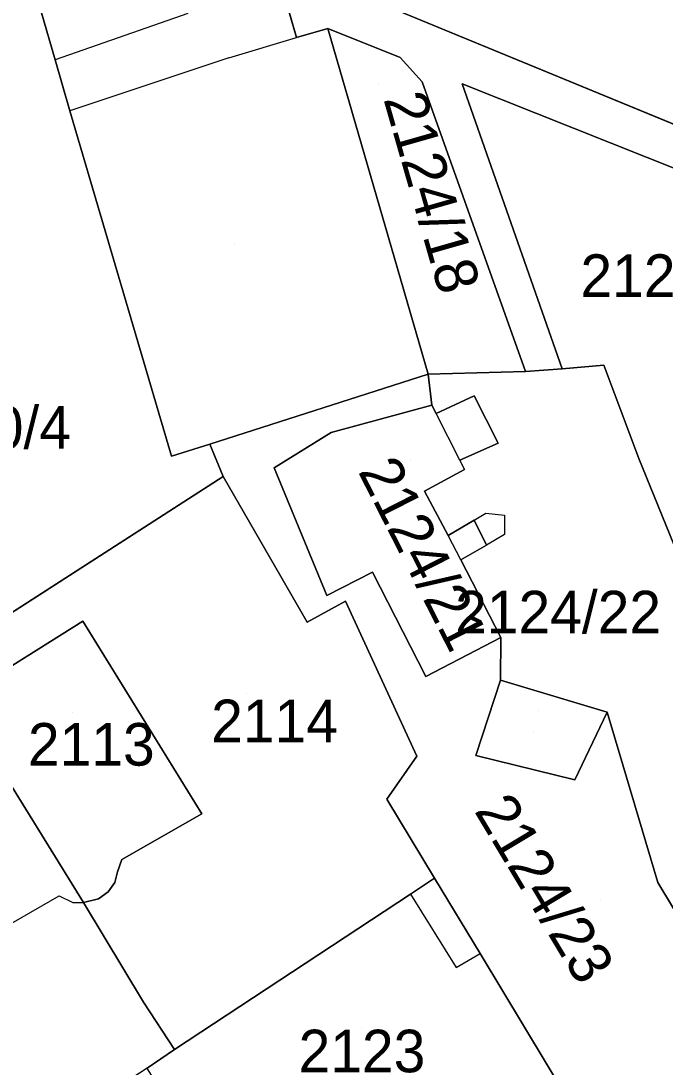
# Model space of a CAD drawing. Extents: x -263423 to -261326, y -1240067 to -1237864.
# Drawn here: x -262650.69 to -262620.45, y -1238849.92 to -1238800.79 of the extents above; entities that cross this region are included whole.
import ezdxf

# ---------------------------------------------------------------- set-up
doc = ezdxf.new("R2010")
doc.units = 0
for name, color, linetype in [('body_kn', 7, 'Continuous'), ('kladpar_druhypozemkov', 7, 'Continuous'), ('kladpar_hranice', 7, 'Continuous'), ('kladpar_parcelnecisla', 7, 'Continuous'), ('kladpar_plochy', 7, 'Continuous'), ('kladpar_sipky', 7, 'Continuous'), ('zappar_hrandruhpozemk', 7, 'Continuous')]:
    doc.layers.add(name, color=color, linetype=linetype)

msp = doc.modelspace()

# ---------------------------------------------------------------- linework, layer by layer
at = {"layer": 'body_kn'}
for p, q in [((-262636.28, -1238801.14), (-262636.28, -1238801.14)), ((-262637.75, -1238801.57), (-262637.75, -1238801.57)), ((-262649.08, -1238802.62), (-262649.08, -1238802.62)), ((-262640.93, -1238802.53), (-262640.93, -1238802.53)), ((-262632.88, -1238802.5), (-262632.88, -1238802.5)), ((-262631.86, -1238803.65), (-262631.86, -1238803.65)), ((-262629.98, -1238803.75), (-262629.98, -1238803.75)), ((-262648.39, -1238805.01), (-262648.39, -1238805.01)), ((-262623.32, -1238816.95), (-262623.32, -1238816.95)), ((-262631.58, -1238817.37), (-262631.58, -1238817.37)), ((-262627.01, -1238817.26), (-262627.01, -1238817.26)), ((-262627.01, -1238817.26), (-262627.01, -1238817.26)), ((-262625.28, -1238817.12), (-262625.28, -1238817.12)), ((-262629.41, -1238818.39), (-262629.41, -1238818.39)), ((-262631.4, -1238818.83), (-262631.4, -1238818.83)), ((-262631.4, -1238818.83), (-262631.4, -1238818.83)), ((-262631.19, -1238819.22), (-262631.19, -1238819.22)), ((-262636.13, -1238820.12), (-262636.13, -1238820.12)), ((-262641.83, -1238820.66), (-262641.83, -1238820.66)), ((-262628.29, -1238820.62), (-262628.29, -1238820.62)), ((-262643.62, -1238821.23), (-262643.62, -1238821.23)), ((-262630.08, -1238821.42), (-262630.08, -1238821.42)), ((-262630.08, -1238821.42), (-262630.08, -1238821.42)), ((-262621.69, -1238821.33), (-262621.69, -1238821.33)), ((-262638.81, -1238821.78), (-262638.81, -1238821.78)), ((-262629.86, -1238821.85), (-262629.86, -1238821.85)), ((-262641.2, -1238822.19), (-262641.2, -1238822.19)), ((-262641.2, -1238822.19), (-262641.2, -1238822.19)), ((-262631.75, -1238822.87), (-262631.75, -1238822.87)), ((-262628.86, -1238823.91), (-262628.86, -1238823.91)), ((-262629.42, -1238824.24), (-262629.42, -1238824.24)), ((-262629.42, -1238824.24), (-262629.42, -1238824.24)), ((-262627.99, -1238824), (-262627.99, -1238824)), ((-262627.99, -1238824.91), (-262627.99, -1238824.91)), ((-262630.63, -1238824.95), (-262630.63, -1238824.95)), ((-262628.83, -1238825.4), (-262628.83, -1238825.4)), ((-262630.04, -1238826.1), (-262630.04, -1238826.1)), ((-262630.04, -1238826.1), (-262630.04, -1238826.1)), ((-262634.19, -1238826.67), (-262634.19, -1238826.67)), ((-262636.33, -1238827.77), (-262636.33, -1238827.77)), ((-262635.46, -1238828.04), (-262635.46, -1238828.04)), ((-262647.79, -1238828.97), (-262647.79, -1238828.97)), ((-262647.79, -1238828.97), (-262647.79, -1238828.97)), ((-262637.26, -1238829.03), (-262637.26, -1238829.03)), ((-262628.16, -1238829.74), (-262628.16, -1238829.74)), ((-262631.68, -1238831.57), (-262631.68, -1238831.57)), ((-262628.18, -1238831.75), (-262628.18, -1238831.75)), ((-262623.17, -1238833.25), (-262623.17, -1238833.25)), ((-262623.17, -1238833.25), (-262623.17, -1238833.25)), ((-262632.1, -1238835.32), (-262632.1, -1238835.32)), ((-262629.34, -1238835.28), (-262629.34, -1238835.28)), ((-262624.69, -1238836.43), (-262624.69, -1238836.43)), ((-262624.69, -1238836.43), (-262624.69, -1238836.43)), ((-262633.51, -1238837.34), (-262633.51, -1238837.34)), ((-262642.2, -1238838.03), (-262642.2, -1238838.03)), ((-262645.96, -1238840.17), (-262645.96, -1238840.17)), ((-262646.15, -1238840.74), (-262646.15, -1238840.74)), ((-262631.28, -1238841.04), (-262631.28, -1238841.04)), ((-262646.28, -1238841.25), (-262646.28, -1238841.25)), ((-262620.79, -1238841.25), (-262620.79, -1238841.25)), ((-262648.89, -1238841.87), (-262648.89, -1238841.87)), ((-262647.05, -1238842.01), (-262647.05, -1238842.01)), ((-262646.6, -1238841.69), (-262646.6, -1238841.69)), ((-262632.4, -1238841.79), (-262632.4, -1238841.79)), ((-262632.4, -1238841.79), (-262632.4, -1238841.79)), ((-262648.26, -1238842.19), (-262648.26, -1238842.19)), ((-262647.75, -1238842.19), (-262647.75, -1238842.19)), ((-262629.14, -1238844.58), (-262629.14, -1238844.58)), ((-262630.26, -1238845.24), (-262630.26, -1238845.24)), ((-262644.93, -1238846.86), (-262644.93, -1238846.86)), ((-262643.48, -1238849.09), (-262643.48, -1238849.09))]:
    msp.add_line(p, q, dxfattribs=at)
at = {"layer": 'kladpar_druhypozemkov'}
for p, q in [((-262633.91, -1238803.72), (-262633.91, -1238803.72)), ((-262640.65, -1238811.26), (-262640.65, -1238811.26)), ((-262632.38, -1238821.39), (-262632.38, -1238821.39)), ((-262640.08, -1238832.36), (-262640.08, -1238832.36)), ((-262648.28, -1238833.26), (-262648.28, -1238833.26)), ((-262626.63, -1238834.17), (-262626.63, -1238834.17)), ((-262623.49, -1238842.06), (-262623.49, -1238842.06)), ((-262634.68, -1238848.06), (-262634.68, -1238848.06))]:
    msp.add_line(p, q, dxfattribs=at)
at = {"layer": 'kladpar_hranice'}
for points in [[(-262661.35, -1238757.6), (-262654.45, -1238779.12), (-262656.5, -1238779.77), (-262652.53, -1238792.75), (-262652.03, -1238792.69), (-262649.75, -1238800.3), (-262649.08, -1238802.62), (-262648.39, -1238805.01), (-262643.62, -1238821.23), (-262641.83, -1238820.66), (-262641.2, -1238822.19), (-262654.72, -1238830.89), (-262659.76, -1238834.14), (-262666.23, -1238824.98), (-262663.41, -1238823.98), (-262665.75, -1238819.66), (-262668.46, -1238814.7), (-262663.57, -1238811.74), (-262658.77, -1238808.82), (-262658.22, -1238808.5)], [(-262559.13, -1238764.61), (-262596.42, -1238775.99), (-262594.52, -1238781.81), (-262601.35, -1238784.58), (-262608.81, -1238786.13), (-262611.71, -1238776.73), (-262617.71, -1238778.46), (-262616.8, -1238781.5), (-262641.17, -1238788.95), (-262639.56, -1238795.46), (-262639.21, -1238796.86), (-262638.59, -1238798.68), (-262637.75, -1238801.57), (-262636.28, -1238801.14), (-262631.58, -1238817.37), (-262641.83, -1238820.66), (-262643.62, -1238821.23), (-262648.39, -1238805.01), (-262649.08, -1238802.62), (-262649.75, -1238800.3), (-262652.03, -1238792.69)], [(-262615.36, -1238787.42), (-262610.27, -1238788.78), (-262604.31, -1238792.84), (-262602.95, -1238795.52), (-262602.91, -1238799.74), (-262606.5, -1238805.34), (-262612.86, -1238807.48), (-262618.52, -1238806.27), (-262633.52, -1238800.09), (-262635.45, -1238797.96), (-262633.73, -1238794.86), (-262628.12, -1238791.76), (-262621.56, -1238788.96), (-262615.36, -1238787.42)], [(-262610.27, -1238788.78), (-262615.36, -1238787.42), (-262621.56, -1238788.96), (-262628.12, -1238791.76), (-262633.73, -1238794.86), (-262635.45, -1238797.96), (-262633.52, -1238800.09), (-262618.52, -1238806.27), (-262612.86, -1238807.48), (-262606.5, -1238805.34), (-262602.91, -1238799.74), (-262602.95, -1238795.52), (-262604.31, -1238792.84), (-262610.27, -1238788.78)], [(-262614.3, -1238809.99), (-262629.98, -1238803.75), (-262625.28, -1238817.12), (-262627.01, -1238817.26), (-262631.86, -1238803.65), (-262632.88, -1238802.5), (-262636.28, -1238801.14), (-262637.75, -1238801.57), (-262638.59, -1238798.68)], [(-262627.01, -1238817.26), (-262631.58, -1238817.37), (-262636.28, -1238801.14), (-262632.88, -1238802.5), (-262631.86, -1238803.65), (-262627.01, -1238817.26)], [(-262618.22, -1238829.83), (-262621.69, -1238821.33), (-262623.32, -1238816.95), (-262625.28, -1238817.12), (-262629.98, -1238803.75), (-262614.3, -1238809.99)], [(-262615.43, -1238850.16), (-262620.79, -1238841.25), (-262623.17, -1238833.25), (-262628.18, -1238831.75), (-262628.16, -1238829.74), (-262630.04, -1238826.1), (-262628.83, -1238825.4), (-262629.42, -1238824.24), (-262630.63, -1238824.95), (-262631.75, -1238822.87), (-262629.86, -1238821.85), (-262630.08, -1238821.42), (-262628.29, -1238820.62), (-262629.41, -1238818.39), (-262631.19, -1238819.22), (-262631.4, -1238818.83), (-262631.58, -1238817.37), (-262627.01, -1238817.26), (-262625.28, -1238817.12), (-262623.32, -1238816.95), (-262621.69, -1238821.33), (-262618.22, -1238829.83), (-262617.66, -1238830.3), (-262615.64, -1238835.64)], [(-262620.85, -1238858.34), (-262629.14, -1238844.58), (-262631.28, -1238841.04), (-262633.51, -1238837.34), (-262632.1, -1238835.32), (-262635.46, -1238828.04), (-262637.26, -1238829.03), (-262641.2, -1238822.19), (-262641.83, -1238820.66), (-262631.58, -1238817.37), (-262631.4, -1238818.83), (-262636.13, -1238820.12), (-262638.81, -1238821.78), (-262636.33, -1238827.77), (-262634.19, -1238826.67), (-262631.68, -1238831.57), (-262628.16, -1238829.74), (-262628.18, -1238831.75), (-262629.34, -1238835.28), (-262624.69, -1238836.43)], [(-262631.4, -1238818.83), (-262631.19, -1238819.22), (-262629.41, -1238818.39), (-262628.29, -1238820.62), (-262630.08, -1238821.42), (-262629.86, -1238821.85), (-262631.75, -1238822.87), (-262630.63, -1238824.95), (-262629.42, -1238824.24), (-262628.83, -1238825.4), (-262630.04, -1238826.1), (-262628.16, -1238829.74), (-262631.68, -1238831.57), (-262634.19, -1238826.67), (-262636.33, -1238827.77), (-262638.81, -1238821.78), (-262636.13, -1238820.12), (-262631.4, -1238818.83)], [(-262641.2, -1238822.19), (-262637.26, -1238829.03), (-262635.46, -1238828.04), (-262632.1, -1238835.32), (-262633.51, -1238837.34), (-262631.28, -1238841.04), (-262632.4, -1238841.79), (-262643.48, -1238849.09), (-262644.93, -1238846.86), (-262647.75, -1238842.19), (-262647.05, -1238842.01), (-262646.6, -1238841.69), (-262646.28, -1238841.25), (-262646.15, -1238840.74), (-262645.96, -1238840.17), (-262642.2, -1238838.03), (-262647.79, -1238828.97), (-262653.58, -1238832.61), (-262654.72, -1238830.89), (-262641.2, -1238822.19)], [(-262647.79, -1238828.97), (-262642.2, -1238838.03), (-262645.96, -1238840.17), (-262646.15, -1238840.74), (-262646.28, -1238841.25), (-262646.6, -1238841.69), (-262647.05, -1238842.01), (-262647.75, -1238842.19), (-262652.77, -1238834.08), (-262653.58, -1238832.61), (-262647.79, -1238828.97)], [(-262654.72, -1238830.89), (-262653.58, -1238832.61), (-262652.77, -1238834.08), (-262647.75, -1238842.19), (-262644.93, -1238846.86), (-262643.48, -1238849.09), (-262644.76, -1238849.97), (-262657.63, -1238858.34), (-262662.39, -1238850.23), (-262666.66, -1238842.83), (-262668.06, -1238840.59), (-262668.29, -1238840.21), (-262666.47, -1238838.91), (-262666.15, -1238839.39), (-262665.65, -1238840.15), (-262662.32, -1238838.08), (-262661.57, -1238839.48), (-262659.73, -1238838.26), (-262661.56, -1238835.42), (-262659.76, -1238834.14), (-262654.72, -1238830.89)], [(-262623.17, -1238833.25), (-262624.69, -1238836.43), (-262629.34, -1238835.28), (-262628.18, -1238831.75), (-262623.17, -1238833.25)], [(-262624.69, -1238836.43), (-262623.17, -1238833.25), (-262620.79, -1238841.25), (-262615.43, -1238850.16)], [(-262632.4, -1238841.79), (-262631.28, -1238841.04), (-262629.14, -1238844.58), (-262620.85, -1238858.34), (-262607.78, -1238880.08), (-262609.9, -1238881.5), (-262616.23, -1238871.03), (-262620.57, -1238865.27), (-262624.18, -1238864.36), (-262632.53, -1238870.22), (-262636.08, -1238864.32), (-262640.99, -1238856.17), (-262644.76, -1238849.97), (-262643.48, -1238849.09), (-262632.4, -1238841.79)]]:
    msp.add_lwpolyline(points, dxfattribs=at)
at = {"layer": 'kladpar_plochy'}
for p, q in [((-262638.59, -1238798.68), (-262637.75, -1238801.57)), ((-262637.75, -1238801.57), (-262638.59, -1238798.68)), ((-262649.08, -1238802.62), (-262649.75, -1238800.3)), ((-262649.75, -1238800.3), (-262649.08, -1238802.62)), ((-262633.52, -1238800.09), (-262618.52, -1238806.27)), ((-262637.75, -1238801.57), (-262636.28, -1238801.14)), ((-262636.28, -1238801.14), (-262637.75, -1238801.57)), ((-262636.28, -1238801.14), (-262631.58, -1238817.37)), ((-262632.88, -1238802.5), (-262636.28, -1238801.14)), ((-262648.39, -1238805.01), (-262649.08, -1238802.62)), ((-262649.08, -1238802.62), (-262648.39, -1238805.01)), ((-262631.86, -1238803.65), (-262632.88, -1238802.5)), ((-262627.01, -1238817.26), (-262631.86, -1238803.65)), ((-262614.3, -1238809.99), (-262629.98, -1238803.75)), ((-262629.98, -1238803.75), (-262625.28, -1238817.12)), ((-262643.62, -1238821.23), (-262648.39, -1238805.01)), ((-262648.39, -1238805.01), (-262643.62, -1238821.23)), ((-262631.58, -1238817.37), (-262641.83, -1238820.66)), ((-262625.28, -1238817.12), (-262627.01, -1238817.26)), ((-262641.83, -1238820.66), (-262643.62, -1238821.23)), ((-262643.62, -1238821.23), (-262641.83, -1238820.66)), ((-262641.83, -1238820.66), (-262641.2, -1238822.19)), ((-262641.2, -1238822.19), (-262654.72, -1238830.89))]:
    msp.add_line(p, q, dxfattribs=at)
for points in [[(-262615.36, -1238787.42), (-262610.27, -1238788.78), (-262604.31, -1238792.84), (-262602.95, -1238795.52), (-262602.91, -1238799.74), (-262606.5, -1238805.34), (-262612.86, -1238807.48), (-262618.52, -1238806.27), (-262633.52, -1238800.09), (-262635.45, -1238797.96), (-262633.73, -1238794.86), (-262628.12, -1238791.76), (-262621.56, -1238788.96)], [(-262627.01, -1238817.26), (-262631.58, -1238817.37), (-262636.28, -1238801.14), (-262632.88, -1238802.5), (-262631.86, -1238803.65)], [(-262614.3, -1238809.99), (-262612.2, -1238811.8), (-262612.67, -1238813.56), (-262614.78, -1238818), (-262613.88, -1238821.39), (-262610.37, -1238823.35), (-262605.59, -1238822.6), (-262604.1, -1238820.11), (-262604.66, -1238815.66), (-262604.21, -1238811.66), (-262601.19, -1238810.49), (-262599.54, -1238812.46), (-262600.53, -1238815.01), (-262600.15, -1238816.49), (-262598.43, -1238820.78), (-262598.46, -1238822.95), (-262599.93, -1238824.57), (-262615.92, -1238830.52), (-262617.66, -1238830.3), (-262618.22, -1238829.83), (-262621.69, -1238821.33), (-262623.32, -1238816.95), (-262625.28, -1238817.12), (-262629.98, -1238803.75)], [(-262631.4, -1238818.83), (-262631.19, -1238819.22), (-262629.41, -1238818.39), (-262628.29, -1238820.62), (-262630.08, -1238821.42), (-262629.86, -1238821.85), (-262631.75, -1238822.87), (-262630.63, -1238824.95), (-262629.42, -1238824.24), (-262628.83, -1238825.4), (-262630.04, -1238826.1), (-262628.16, -1238829.74), (-262631.68, -1238831.57), (-262634.19, -1238826.67), (-262636.33, -1238827.77), (-262638.81, -1238821.78), (-262636.13, -1238820.12)], [(-262641.2, -1238822.19), (-262637.26, -1238829.03), (-262635.46, -1238828.04), (-262632.1, -1238835.32), (-262633.51, -1238837.34), (-262631.28, -1238841.04), (-262632.4, -1238841.79), (-262643.48, -1238849.09), (-262644.93, -1238846.86), (-262647.75, -1238842.19), (-262647.05, -1238842.01), (-262646.6, -1238841.69), (-262646.28, -1238841.25), (-262646.15, -1238840.74), (-262645.96, -1238840.17), (-262642.2, -1238838.03), (-262647.79, -1238828.97), (-262653.58, -1238832.61), (-262654.72, -1238830.89)], [(-262647.79, -1238828.97), (-262642.2, -1238838.03), (-262645.96, -1238840.17), (-262646.15, -1238840.74), (-262646.28, -1238841.25), (-262646.6, -1238841.69), (-262647.05, -1238842.01), (-262647.75, -1238842.19), (-262652.77, -1238834.08), (-262653.58, -1238832.61)], [(-262654.72, -1238830.89), (-262653.58, -1238832.61), (-262652.77, -1238834.08), (-262647.75, -1238842.19), (-262644.93, -1238846.86), (-262643.48, -1238849.09), (-262644.76, -1238849.97), (-262657.63, -1238858.34), (-262662.39, -1238850.23), (-262666.66, -1238842.83), (-262668.06, -1238840.59), (-262668.29, -1238840.21), (-262666.47, -1238838.91), (-262666.15, -1238839.39), (-262665.65, -1238840.15), (-262662.32, -1238838.08), (-262661.57, -1238839.48), (-262659.73, -1238838.26), (-262661.56, -1238835.42), (-262659.76, -1238834.14)], [(-262623.17, -1238833.25), (-262624.69, -1238836.43), (-262629.34, -1238835.28), (-262628.18, -1238831.75)], [(-262632.4, -1238841.79), (-262631.28, -1238841.04), (-262629.14, -1238844.58), (-262620.85, -1238858.34), (-262607.78, -1238880.08), (-262609.9, -1238881.5), (-262616.23, -1238871.03), (-262620.57, -1238865.27), (-262624.18, -1238864.36), (-262632.53, -1238870.22), (-262636.08, -1238864.32), (-262640.99, -1238856.17), (-262644.76, -1238849.97), (-262643.48, -1238849.09)]]:
    msp.add_lwpolyline(points, close=True, dxfattribs=at)
for points in [[(-262615.43, -1238850.16), (-262620.79, -1238841.25), (-262623.17, -1238833.25), (-262628.18, -1238831.75), (-262628.16, -1238829.74), (-262630.04, -1238826.1), (-262628.83, -1238825.4), (-262629.42, -1238824.24), (-262630.63, -1238824.95), (-262631.75, -1238822.87), (-262629.86, -1238821.85), (-262630.08, -1238821.42), (-262628.29, -1238820.62), (-262629.41, -1238818.39), (-262631.19, -1238819.22), (-262631.4, -1238818.83), (-262631.58, -1238817.37), (-262627.01, -1238817.26), (-262625.28, -1238817.12), (-262623.32, -1238816.95), (-262621.69, -1238821.33), (-262618.22, -1238829.83)], [(-262620.85, -1238858.34), (-262629.14, -1238844.58), (-262631.28, -1238841.04), (-262633.51, -1238837.34), (-262632.1, -1238835.32), (-262635.46, -1238828.04), (-262637.26, -1238829.03), (-262641.2, -1238822.19), (-262641.83, -1238820.66), (-262631.58, -1238817.37), (-262631.4, -1238818.83), (-262636.13, -1238820.12), (-262638.81, -1238821.78), (-262636.33, -1238827.77), (-262634.19, -1238826.67), (-262631.68, -1238831.57), (-262628.16, -1238829.74), (-262628.18, -1238831.75), (-262629.34, -1238835.28), (-262624.69, -1238836.43), (-262623.17, -1238833.25), (-262620.79, -1238841.25), (-262615.43, -1238850.16)]]:
    msp.add_lwpolyline(points, dxfattribs=at)
at = {"layer": 'kladpar_sipky'}
msp.add_line((-262626.41, -1238833.15), (-262626.41, -1238833.15), dxfattribs=at)
at = {"layer": 'zappar_hrandruhpozemk'}
for p, q in [((-262642.85, -1238800.44), (-262649.08, -1238802.62)), ((-262640.93, -1238802.53), (-262637.75, -1238801.57)), ((-262640.93, -1238802.53), (-262648.39, -1238805.01)), ((-262630.08, -1238821.42), (-262631.19, -1238819.22)), ((-262627.99, -1238824), (-262627.99, -1238824.91)), ((-262627.99, -1238824.91), (-262628.83, -1238825.4)), ((-262630.04, -1238826.1), (-262630.63, -1238824.95)), ((-262632.4, -1238841.79), (-262630.26, -1238845.24)), ((-262630.26, -1238845.24), (-262629.14, -1238844.58))]:
    msp.add_line(p, q, dxfattribs=at)
for points in [[(-262629.42, -1238824.24), (-262628.86, -1238823.91), (-262627.99, -1238824)], [(-262653.1, -1238845.53), (-262653.48, -1238844.89), (-262652.2, -1238844.14), (-262652.39, -1238843.88), (-262648.89, -1238841.87), (-262648.26, -1238842.19), (-262647.75, -1238842.19)]]:
    msp.add_lwpolyline(points, dxfattribs=at)

# ---------------------------------------------------------------- texts
at = {"layer": 'kladpar_parcelnecisla'}
for s, rotation, p in [('2124/18', 286, (-262633.68, -1238804.452)), ('2124/21', 297, (-262634.887, -1238821.938)), ('2124/23', 301, (-262629.438, -1238837.883))]:
    msp.add_text(s, height=2, rotation=rotation, dxfattribs=at).set_placement(p)
for s, p in [('2124/19', (-262624.425, -1238813.75)), ('2130/4', (-262656.521, -1238820.88)), ('2124/22', (-262630.308, -1238829.55)), ('2114', (-262641.758, -1238834.66)), ('2113', (-262650.36, -1238835.76)), ('2123', (-262637.656, -1238850.16))]:
    msp.add_text(s, height=2, dxfattribs=at).set_placement(p)

doc.saveas('drawing.dxf')
